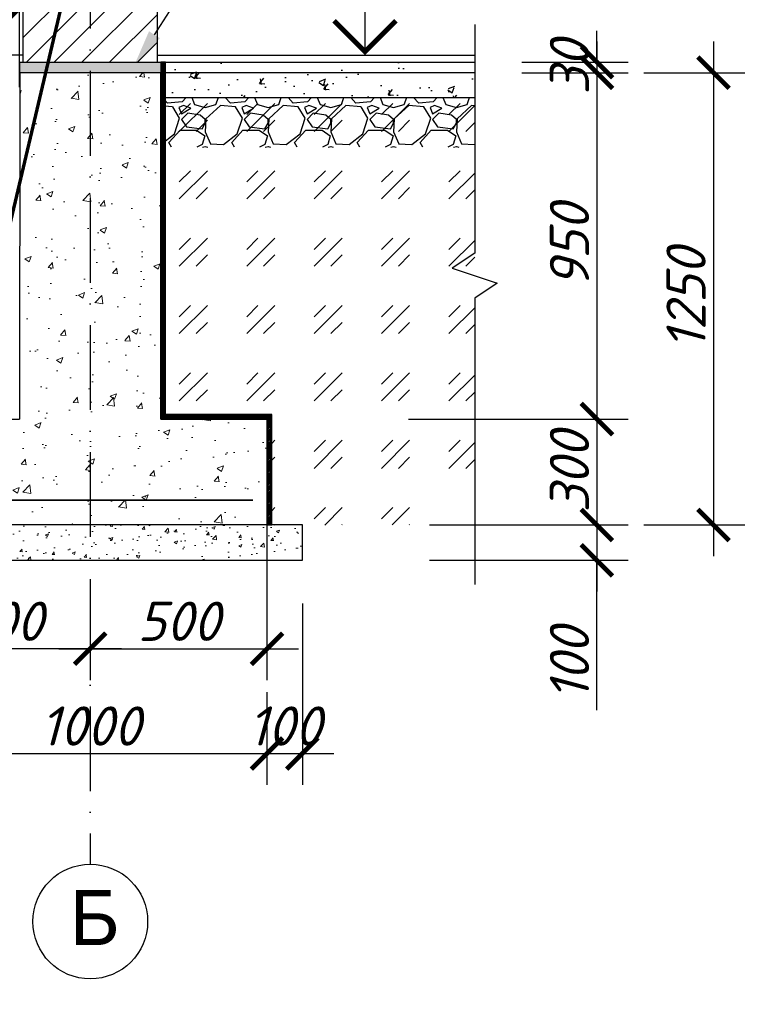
# Model space of a CAD drawing. Header units: millimetres. Extents: x 2063114 to 14983986, y -126020516 to 213791.
# Tile 643 of 656: x 2359451 to 2364164, y -19471 to -13194. Entities that reach past the tile are written whole.
import ezdxf
from ezdxf import colors
from ezdxf.entities.mleader import LeaderData, LeaderLine
from ezdxf.math import Vec2, Vec3

# ---------------------------------------------------------------- set-up
doc = ezdxf.new("R2010")
doc.units = ezdxf.units.MM
doc.linetypes.add('ACAD_ISO10W100', pattern=[18, 12, -3, 0, -3])
doc.layers.get('Defpoints').update_dxf_attribs({"color": 6, "lineweight": 35})
doc.layers.add('.', color=7, linetype='Continuous', lineweight=15)
doc.layers.add('_0', color=7, linetype='Continuous', lineweight=20)
doc.layers.add('01_Red', color=7, linetype='Continuous')
doc.layers.add('Размеры', color=28, linetype='Continuous')
doc.styles.add('GOST 2.304', font='isocpeur.ttf', dxfattribs={"oblique": 15})
doc.styles.get("Standard").update_dxf_attribs({"font": 'arial.ttf'})
doc.styles.add('V@ler@Live', font='isocpeui.ttf')
doc.dimstyles.new('Standard 2304', dxfattribs={"dimtxt": 250, "dimasz": 200, "dimexe": 200, "dimexo": 300, "dimgap": 50, "dimtad": 1, "dimdec": 0, "dimzin": 0, "dimdsep": 46, "dimtxsty": 'GOST 2.304', "dimblk": 'ARCHTICK', "dimcen": 10, "dimdle": 200, "dimclrd": 256, "dimclre": 256, "dimclrt": 256, "dimadec": 0, "dimazin": 0, "dimtfac": 1, "dimtdec": 0, "dimtofl": 0, "dimtmove": 0, "dimatfit": 3, "dimldrblk": 'ARCHTICK', "dimfxl": 1, "dimtolj": 1, "dimtzin": 0, "dimlwd": -1, "dimarcsym": 0})

# ---------------------------------------------------------------- blocks, each defined once
blk = doc.blocks.new('ЦУАУКПКРО')
at = {"color": 5}
blk.add_line((-360.9, 0), (210, 0), dxfattribs=at)
blk.add_lwpolyline([(0, 0), (0, 350), (1007.2, 350)], dxfattribs=at)
at = {"color": 5, "const_width": 28}
blk.add_lwpolyline([(-175, 194.8), (0, 19.8), (175, 194.8)], dxfattribs=at)
blk = doc.blocks.new('цуаупрр')
at = {"layer": '.'}
h = blk.add_hatch(color=256, dxfattribs=at)
h.dxf.hatch_style = 1
h.paths.add_polyline_path([(-399.8, 30), (399.8, 30), (399.8, -30), (-399.8, -30)])
at = {"lineweight": 30}
blk.add_lwpolyline([(-399.8, 30), (399.8, 30), (399.8, -30), (-399.8, -30)], close=True, dxfattribs=at)
blk = doc.blocks.new('_ArchTick')
at = {"color": 0, "linetype": 'ByBlock', "const_width": 0.15}
blk.add_lwpolyline([(-0.5, -0.5), (0.5, 0.5)], dxfattribs=at)
blk = doc.blocks.new('*D3609')
at = {"layer": 'Defpoints', "color": 0, "transparency": 16777216}
for p in [(2362350.1, -13464.9), (2362350.1, -13532.4), (2363128.6, -13532.4)]:
    blk.add_point(p, dxfattribs=at)
at = {"layer": 'Размеры', "color": 5, "transparency": 16777216}
for p, q in [((2363128.6, -13464.9), (2363128.6, -13264.9)), ((2363128.6, -13532.4), (2363128.6, -13732.4))]:
    blk.add_line(p, q, dxfattribs=at)
at = {"layer": 'Размеры', "color": 5, "lineweight": -2, "transparency": 16777216}
for p, q in [((2362650.1, -13464.9), (2363328.6, -13464.9)), ((2362650.1, -13532.4), (2363328.6, -13532.4))]:
    blk.add_line(p, q, dxfattribs=at)
at = {"layer": 'Размеры', "color": 5, "transparency": 16777216, "xscale": 200, "yscale": 200, "zscale": 200}
for p, rotation in [((2363128.6, -13464.9), 270), ((2363128.6, -13532.4), 90)]:
    blk.add_blockref('_ArchTick', p, dxfattribs=dict(at, rotation=rotation))
at = {"layer": 'Размеры', "color": 5, "transparency": 16777216, "insert": (2362953.6, -13498.7), "char_height": 250, "attachment_point": 5, "rotation": 90, "style": 'GOST 2.304'}
blk.add_mtext('\\A1;30', dxfattribs=at)
blk = doc.blocks.new('*D3610')
at = {"layer": 'Defpoints', "color": 0, "transparency": 16777216}
for p in [(2362350.1, -13532.4), (2361137.3, -15740), (2363128.6, -15740)]:
    blk.add_point(p, dxfattribs=at)
at = {"layer": 'Размеры', "color": 5, "transparency": 16777216}
blk.add_line((2363128.6, -13332.4), (2363128.6, -15940), dxfattribs=at)
at = {"layer": 'Размеры', "color": 5, "lineweight": -2, "transparency": 16777216}
for p, q in [((2362650.1, -13532.4), (2363328.6, -13532.4)), ((2361928.6, -15740), (2363328.6, -15740))]:
    blk.add_line(p, q, dxfattribs=at)
at = {"layer": 'Размеры', "color": 5, "transparency": 16777216, "xscale": 200, "yscale": 200, "zscale": 200}
for p, rotation in [((2363128.6, -13532.4), 90), ((2363128.6, -15740), 270)]:
    blk.add_blockref('_ArchTick', p, dxfattribs=dict(at, rotation=rotation))
at = {"layer": 'Размеры', "color": 5, "transparency": 16777216, "insert": (2362953.6, -14636.2), "char_height": 250, "attachment_point": 5, "rotation": 90, "style": 'GOST 2.304'}
blk.add_mtext('\\A1;950', dxfattribs=at)
blk = doc.blocks.new('*D3611')
at = {"layer": 'Defpoints', "color": 0, "transparency": 16777216}
for p in [(2361137.3, -15740), (2361762.7, -16415), (2363128.6, -16415)]:
    blk.add_point(p, dxfattribs=at)
at = {"layer": 'Размеры', "color": 5, "transparency": 16777216}
blk.add_line((2363128.6, -15540), (2363128.6, -16615), dxfattribs=at)
at = {"layer": 'Размеры', "color": 5, "lineweight": -2, "transparency": 16777216}
for p, q in [((2361928.6, -15740), (2363328.6, -15740)), ((2362062.7, -16415), (2363328.6, -16415))]:
    blk.add_line(p, q, dxfattribs=at)
at = {"layer": 'Размеры', "color": 5, "transparency": 16777216, "xscale": 200, "yscale": 200, "zscale": 200}
for p, rotation in [((2363128.6, -15740), 90), ((2363128.6, -16415), 270)]:
    blk.add_blockref('_ArchTick', p, dxfattribs=dict(at, rotation=rotation))
at = {"layer": 'Размеры', "color": 5, "transparency": 16777216, "insert": (2362953.6, -16077.5), "char_height": 250, "attachment_point": 5, "rotation": 90, "style": 'GOST 2.304'}
blk.add_mtext('\\A1;300', dxfattribs=at)
blk = doc.blocks.new('*D3612')
at = {"layer": 'Defpoints', "color": 0, "transparency": 16777216}
for p in [(2361762.7, -16415), (2361762.7, -16640), (2363128.6, -16640)]:
    blk.add_point(p, dxfattribs=at)
at = {"layer": 'Размеры', "color": 5, "transparency": 16777216}
for p, q in [((2363128.6, -16215), (2363128.6, -16840)), ((2363128.6, -17596.5), (2363128.6, -16640))]:
    blk.add_line(p, q, dxfattribs=at)
at = {"layer": 'Размеры', "color": 5, "lineweight": -2, "transparency": 16777216}
for p, q in [((2362062.7, -16415), (2363328.6, -16415)), ((2362062.7, -16640), (2363328.6, -16640))]:
    blk.add_line(p, q, dxfattribs=at)
at = {"layer": 'Размеры', "color": 5, "transparency": 16777216, "xscale": 200, "yscale": 200, "zscale": 200}
for p, rotation in [((2363128.6, -16415), 90), ((2363128.6, -16640), 270)]:
    blk.add_blockref('_ArchTick', p, dxfattribs=dict(at, rotation=rotation))
at = {"layer": 'Размеры', "color": 5, "transparency": 16777216, "insert": (2362953.6, -17300.5), "char_height": 250, "attachment_point": 5, "rotation": 90, "style": 'GOST 2.304'}
blk.add_mtext('\\A1;100', dxfattribs=at)
blk = doc.blocks.new('*D3613')
at = {"layer": 'Defpoints', "color": 0, "transparency": 16777216}
for p in [(2363128.6, -13532.4), (2363128.6, -16415), (2363871.6, -16415)]:
    blk.add_point(p, dxfattribs=at)
at = {"layer": 'Размеры', "color": 5, "transparency": 16777216}
blk.add_line((2363871.6, -13332.4), (2363871.6, -16615), dxfattribs=at)
at = {"layer": 'Размеры', "color": 5, "lineweight": -2, "transparency": 16777216}
for p, q in [((2363428.6, -13532.4), (2364071.6, -13532.4)), ((2363428.6, -16415), (2364071.6, -16415))]:
    blk.add_line(p, q, dxfattribs=at)
at = {"layer": 'Размеры', "color": 5, "transparency": 16777216, "xscale": 200, "yscale": 200, "zscale": 200}
for p, rotation in [((2363871.6, -13532.4), 90), ((2363871.6, -16415), 270)]:
    blk.add_blockref('_ArchTick', p, dxfattribs=dict(at, rotation=rotation))
at = {"layer": 'Размеры', "color": 5, "transparency": 16777216, "insert": (2363696.6, -14973.7), "char_height": 250, "attachment_point": 5, "rotation": 90, "style": 'GOST 2.304'}
blk.add_mtext('\\A1;1250', dxfattribs=at)
blk = doc.blocks.new('*D3631')
at = {"layer": 'Defpoints', "color": 0, "transparency": 16777216}
for p in [(2361026.3, -15740), (2359900.2, -16640), (2361026.3, -17204)]:
    blk.add_point(p, dxfattribs=at)
at = {"layer": 'Размеры', "color": 5, "lineweight": -2, "transparency": 16777216}
for p, q in [((2361026.3, -16040), (2361026.3, -17404)), ((2359900.2, -16940), (2359900.2, -17404))]:
    blk.add_line(p, q, dxfattribs=at)
at = {"layer": 'Размеры', "color": 5, "transparency": 16777216}
blk.add_line((2359700.2, -17204), (2361226.3, -17204), dxfattribs=at)
at = {"layer": 'Размеры', "color": 5, "transparency": 16777216, "xscale": 200, "yscale": 200, "zscale": 200, "rotation": 180}
blk.add_blockref('_ArchTick', (2359900.2, -17204), dxfattribs=at)
at = {"layer": 'Размеры', "color": 5, "transparency": 16777216, "xscale": 200, "yscale": 200, "zscale": 200}
blk.add_blockref('_ArchTick', (2361026.3, -17204), dxfattribs=at)
at = {"layer": 'Размеры', "color": 5, "transparency": 16777216, "insert": (2360463.2, -17029), "char_height": 250, "attachment_point": 5, "style": 'GOST 2.304'}
blk.add_mtext('\\A1;500', dxfattribs=at)
blk = doc.blocks.new('*D3614')
at = {"layer": 'Defpoints', "color": 0, "transparency": 16777216}
for p in [(2358774.8, -16415), (2359900.2, -16640), (2358774.8, -17204)]:
    blk.add_point(p, dxfattribs=at)
at = {"layer": 'Размеры', "color": 5, "lineweight": -2, "transparency": 16777216}
for p, q in [((2358774.8, -16715), (2358774.8, -17404)), ((2359900.2, -16940), (2359900.2, -17404))]:
    blk.add_line(p, q, dxfattribs=at)
at = {"layer": 'Размеры', "color": 5, "transparency": 16777216}
blk.add_line((2360100.2, -17204), (2358574.8, -17204), dxfattribs=at)
at = {"layer": 'Размеры', "color": 5, "transparency": 16777216, "xscale": 200, "yscale": 200, "zscale": 200, "rotation": 180}
blk.add_blockref('_ArchTick', (2358774.8, -17204), dxfattribs=at)
at = {"layer": 'Размеры', "color": 5, "transparency": 16777216, "xscale": 200, "yscale": 200, "zscale": 200}
blk.add_blockref('_ArchTick', (2359900.2, -17204), dxfattribs=at)
at = {"layer": 'Размеры', "color": 5, "transparency": 16777216, "insert": (2359337.5, -17029), "char_height": 250, "attachment_point": 5, "style": 'GOST 2.304'}
blk.add_mtext('\\A1;500', dxfattribs=at)
blk = doc.blocks.new('*D3615')
at = {"layer": 'Defpoints', "color": 0, "transparency": 16777216}
for p in [(2358774.8, -17204), (2361026.3, -17204), (2361026.3, -17871.8)]:
    blk.add_point(p, dxfattribs=at)
at = {"layer": 'Размеры', "color": 5, "lineweight": -2, "transparency": 16777216}
for p, q in [((2358774.8, -17504), (2358774.8, -18071.8)), ((2361026.3, -17504), (2361026.3, -18071.8))]:
    blk.add_line(p, q, dxfattribs=at)
at = {"layer": 'Размеры', "color": 5, "transparency": 16777216}
blk.add_line((2358574.8, -17871.8), (2361226.3, -17871.8), dxfattribs=at)
at = {"layer": 'Размеры', "color": 5, "transparency": 16777216, "xscale": 200, "yscale": 200, "zscale": 200, "rotation": 180}
blk.add_blockref('_ArchTick', (2358774.8, -17871.8), dxfattribs=at)
at = {"layer": 'Размеры', "color": 5, "transparency": 16777216, "xscale": 200, "yscale": 200, "zscale": 200}
blk.add_blockref('_ArchTick', (2361026.3, -17871.8), dxfattribs=at)
at = {"layer": 'Размеры', "color": 5, "transparency": 16777216, "insert": (2359900.5, -17696.8), "char_height": 250, "attachment_point": 5, "style": 'GOST 2.304'}
blk.add_mtext('\\A1;1000', dxfattribs=at)
blk = doc.blocks.new('*D3616')
at = {"layer": 'Defpoints', "color": 0, "transparency": 16777216}
for p in [(2361251.7, -16615.4), (2361026.3, -17181.2), (2361251.7, -17871.8)]:
    blk.add_point(p, dxfattribs=at)
at = {"layer": 'Размеры', "color": 5, "lineweight": -2, "transparency": 16777216}
for p, q in [((2361251.7, -16915.4), (2361251.7, -18071.8)), ((2361026.3, -17481.2), (2361026.3, -18071.8))]:
    blk.add_line(p, q, dxfattribs=at)
at = {"layer": 'Размеры', "color": 5, "transparency": 16777216}
blk.add_line((2360826.3, -17871.8), (2361451.7, -17871.8), dxfattribs=at)
at = {"layer": 'Размеры', "color": 5, "transparency": 16777216, "xscale": 200, "yscale": 200, "zscale": 200, "rotation": 180}
blk.add_blockref('_ArchTick', (2361026.3, -17871.8), dxfattribs=at)
at = {"layer": 'Размеры', "color": 5, "transparency": 16777216, "xscale": 200, "yscale": 200, "zscale": 200}
blk.add_blockref('_ArchTick', (2361251.7, -17871.8), dxfattribs=at)
at = {"layer": 'Размеры', "color": 5, "transparency": 16777216, "insert": (2361139, -17696.8), "char_height": 250, "attachment_point": 5, "style": 'GOST 2.304'}
blk.add_mtext('\\A1;100', dxfattribs=at)
blk = doc.blocks.new('*D3620')
at = {"layer": 'Defpoints', "color": 0, "transparency": 16777216}
for p in [(2359450.2, -13118.6), (2358774.8, -13924.8), (2359450.2, -13924.8)]:
    blk.add_point(p, dxfattribs=at)
at = {"layer": 'Размеры', "color": 5, "lineweight": -2, "transparency": 16777216}
for p, q in [((2358774.8, -13624.8), (2358774.8, -12918.6)), ((2359450.2, -13624.8), (2359450.2, -12918.6))]:
    blk.add_line(p, q, dxfattribs=at)
at = {"layer": 'Размеры', "color": 5, "transparency": 16777216}
blk.add_line((2358574.8, -13118.6), (2359650.2, -13118.6), dxfattribs=at)
at = {"layer": 'Размеры', "color": 5, "transparency": 16777216, "xscale": 200, "yscale": 200, "zscale": 200, "rotation": 180}
blk.add_blockref('_ArchTick', (2358774.8, -13118.6), dxfattribs=at)
at = {"layer": 'Размеры', "color": 5, "transparency": 16777216, "xscale": 200, "yscale": 200, "zscale": 200}
blk.add_blockref('_ArchTick', (2359450.2, -13118.6), dxfattribs=at)
at = {"layer": 'Размеры', "color": 5, "transparency": 16777216, "insert": (2359112.5, -12943.6), "char_height": 250, "attachment_point": 5, "style": 'GOST 2.304'}
blk.add_mtext('\\A1;300', dxfattribs=at)

msp = doc.modelspace()

# ---------------------------------------------------------------- hatches: boundary and pattern name
at = {"layer": '.', "true_color": 0xcd6928}
h = msp.add_hatch(dxfattribs=at)
h.set_pattern_fill('ANSI31', color=32, scale=39.375)
h.set_pattern_definition([(45, (1722585, -67997.8), (-88.399396, 88.399396), [])])
edge = h.paths.add_edge_path()
edge.add_line((2360327.91852, -11786.19942), (2359980.18836, -11786.19942))
edge.add_line((2359980.18836, -11786.19942), (2359960.39801, -11643.35528))
edge.add_line((2359960.39801, -11643.35528), (2359900.41852, -11899.77447))
edge.add_line((2359900.41852, -11899.77447), (2359900.20218, -13382.8403))
edge.add_line((2359900.41852, -13464.96344), (2360327.91852, -13464.96344))
edge.add_line((2360327.91852, -13464.96344), (2360327.91852, -11786.19942))
edge = h.paths.add_edge_path()
edge.add_line((2359900.41852, -11899.77447), (2359892.36253, -11934.21476))
edge.add_line((2359892.36253, -11934.21476), (2359879.88279, -11786.26089))
edge.add_line((2359879.88279, -11786.26089), (2359472.91852, -11786.24377))
edge.add_line((2359472.91852, -11786.24377), (2359472.91852, -13435.01421))
edge.add_line((2359472.91852, -13435.01421), (2359472.91852, -13464.96344))
edge.add_line((2359465.79286, -13464.96344), (2359900.41852, -13464.96344))
edge.add_line((2359900.20218, -13382.8403), (2359900.41852, -11899.77447))
at = {"layer": '.'}
h = msp.add_hatch(dxfattribs=at)
h.set_pattern_fill('AR-CONC', color=256, scale=2.25)
h.set_pattern_definition([(50, (1722585, -81270.14), (409.9155, -35.86294), [42.8625, -471.4875]), (355, (1722585, -81270.14), (-79.2977, 429.8779), [34.29, -377.19131]), (100.451445, (1722619.17, -81273.13), (330.6178, 394.01494), [36.42752, -400.70305]), (46.1842, (1722585, -81155.84), (609.92784, -94.59524), [64.29375, -707.23125]), (96.63556, (1722635.83, -81163.7), (534.1593, 556.7088), [54.6413, -601.0551]), (351.18415, (1722585, -81155.84), (534.1593, 556.7088), [51.4349, -565.7844]), (21, (1722642.16, -81184.42), (341.13238, -230.0967), [42.8625, -471.4875]), (326, (1722642.16, -81184.4), (139.05456, 414.42292), [34.29, -377.19]), (71.451445, (1722670.6, -81203.6), (480.18694, 184.32623), [36.42752, -400.70236]), (37.5, (1722585, -81270.14), (6.949357, 190.248837), [0, -372.618, 0, -382.905, 0, -378.61875]), (7.5, (1722585, -81270.14), (150.34424, 225.406293), [0, -218.313, 0, -364.0455, 0, -144.30375]), (327.5, (1722457.56, -81270.14), (305.07884, -12.889674), [0, -142.875, 0, -445.77, 0, -591.5025]), (317.5, (1722400.4, -81270.14), (333.29066, 57.2096), [0, -185.7375, 0, -296.037, 0, -420.0525])])
h.paths.add_polyline_path([(2359450.41852, -13532.43099), (2359450.20218, -15739.96344), (2360350.20218, -15739.96344), (2360350.41852, -13532.43099)])
h.paths.add_polyline_path([(2361026.29621, -16414.96344), (2358774.76948, -16414.96344), (2358774.76948, -15739.96344), (2361026.29621, -15739.96344)])
h = msp.add_hatch(dxfattribs=at)
h.set_pattern_fill('AR-CONC', color=256, scale=1.125)
h.set_pattern_definition([(50, (1722385, -79695.14), (204.957753, -17.93147), [21.43125, -235.74375]), (355, (1722385, -79695.14), (-39.64885, 214.93895), [17.145, -188.59566]), (100.451445, (1722402.09, -79696.64), (165.3089, 197.00747), [18.21376, -200.351525]), (46.1842, (1722385, -79638), (304.96392, -47.29762), [32.14687, -353.61562]), (96.63556, (1722410.42, -79641.93), (267.07965, 278.35439), [27.32065, -300.52756]), (351.18415, (1722385, -79638), (267.07965, 278.35439), [25.71746, -282.8922]), (21, (1722413.58, -79652.28), (170.56619, -115.04835), [21.43125, -235.74375]), (326, (1722413.58, -79652.28), (69.52728, 207.21146), [17.145, -188.595]), (71.451445, (1722427.8, -79661.87), (240.09347, 92.163115), [18.21376, -200.35118]), (37.5, (1722385.006, -79695.14), (3.474679, 95.124419), [0, -186.309, 0, -191.4525, 0, -189.309375]), (7.5, (1722385.01, -79695.14), (75.17212, 112.703147), [0, -109.1565, 0, -182.02275, 0, -72.151875]), (327.5, (1722321.28, -79695.14), (152.53942, -6.444837), [0, -71.4375, 0, -222.885, 0, -295.75125]), (317.5, (1722292.71, -79695.14), (166.64533, 28.604802), [0, -92.86875, 0, -148.0185, 0, -210.02625])])
h.paths.add_polyline_path([(2358549.36352, -16639.96344), (2361251.70218, -16639.96344), (2361251.70218, -16414.96344), (2358549.36352, -16414.96344)])
h = msp.add_hatch()
h.set_pattern_fill('AR-CONC', color=256, scale=2.25)
h.set_pattern_definition([(50, (-8839569.13, -4678663.4), (409.915505, -35.862942), [42.8625, -471.4875]), (355, (-8839569.13, -4678663.4), (-79.297698, 429.877901), [34.29, -377.191314]), (100.4514447, (-8839534.97, -4678666.4), (330.617806, 394.014941), [36.42752, -400.70305]), (46.1842, (-8839569.13, -4678549.1), (609.927841, -94.595238), [64.29375, -707.23125]), (96.6355576, (-8839518.3, -4678557), (534.1593, 556.70878), [54.641302, -601.055118]), (351.184151, (-8839569.13, -4678549.1), (534.1593, 556.70878), [51.434926, -565.784396]), (21, (-8839512, -4678577.67), (341.13238, -230.096696), [42.8625, -471.4875]), (326, (-8839512, -4678577.67), (139.054564, 414.422923), [34.29, -377.19]), (71.451445, (-8839483.56, -4678596.85), (480.186943, 184.32623), [36.42752, -400.702359]), (37.5, (-8839569.13, -4678663.4), (6.9493573, 190.2488372), [0, -372.6179995, 0, -382.9049995, 0, -378.6187495]), (7.5, (-8839569.13, -4678663.4), (150.3442405, 225.406293), [0, -218.3129997, 0, -364.0454996, 0, -144.30375]), (327.5, (-8839696.58, -4678663.4), (305.0788388, -12.889674), [0, -142.875, 0, -445.7699995, 0, -591.5024993]), (317.5, (-8839753.73, -4678663.4), (333.290658, 57.209605), [0, -185.7375, 0, -296.0369996, 0, -420.0524995])])
h.paths.add_polyline_path([(2362350.08425, -13689.93099), (2362350.08425, -13464.93099), (2360350.20218, -13464.93099), (2360350.20218, -13689.93099)])
h = msp.add_hatch()
h.set_pattern_fill('GRAVEL', color=256, scale=15.75)
h.set_pattern_definition([(228.0127875, (-8839281.098, -4678263.35), (-3200.399996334, -3600.44999537), [53.821127, -5328.301167]), (184.969741, (-8839317.103, -4678303.355), (4800.599992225, 400.0500223), [92.358743, -9143.51269]), (132.5104471, (-8839409.114, -4678311.356), (4000.499996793, -4400.549993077), [65.123339, -6447.218832]), (267.273689, (-8839565.134, -4678411.368), (400.050000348, 8000.999990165), [84.105712, -8326.463884]), (292.83365418, (-8839569.134, -4678495.379), (-2000.24999772, 4800.599994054), [82.472308, -8164.76971]), (357.273689, (-8839537.13, -4678571.388), (-8000.999990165, 400.050000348), [84.105712, -8326.463884]), (37.69424047, (-8839453.12, -4678575.389), (-5200.649993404, -4000.499995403), [111.225501, -11011.315649]), (72.25532837, (-8839365.109, -4678507.38), (2800.349997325, 8801.099988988), [105.008324, -10395.827902]), (121.42956562, (-8839333.105, -4678407.368), (-3200.399996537, 5200.649993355), [84.390547, -8354.673437]), (175.2363583, (-8839377.11, -4678335.36), (4400.54999455, -400.0500002), [96.344841, -4720.895064]), (222.3974378, (-8839473.122, -4678327.358), (-4800.59999397, -4400.549994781), [124.594772, -12334.891656]), (138.81407483, (-8839169.084, -4678415.37), (-2800.3499964, 2400.29999726), [42.525715, -4210.064112]), (171.4692344, (-8839201.088, -4678387.365), (5200.649993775, -800.099998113), [80.904912, -8009.605632]), (225, (-8839281.1, -4678375.36), (-6e-14, -400.0499995), [56.575471, -509.180664]), (203.1985905, (-8839309.1, -4678327.36), (2000.2499976, 800.09999888), [30.467008, -3016.22302]), (291.8014095, (-8839337.105, -4678339.36), (-400.0499996, 1200.1499985), [43.086585, -2111.248593]), (30.9637565, (-8839321.103, -4678379.364), (1200.14999856, 800.09999898), [69.980346, -2262.691956]), (161.5650512, (-8839261.1, -4678343.36), (800.099999, -400.0499995), [50.602724, -1214.466452]), (16.38954033, (-8839569.134, -4678339.36), (4000.499995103, 1200.14999853), [70.88886, -7018.015192]), (70.34617594, (-8839501.126, -4678319.357), (-1600.19999819, -4400.54999456), [59.471833, -5887.698962]), (293.1985905, (-8839261.096, -4678263.35), (-800.09999888, 2000.2499976), [60.933616, -2985.756412]), (343.61045967, (-8839237.093, -4678319.357), (-4000.499995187, 1200.14999825), [70.88886, -7018.015192]), (339.4439548, (-8839569.134, -4678587.39), (-2000.24999755, 800.09999902), [68.360544, -3349.66815]), (294.7751406, (-8839505.126, -4678611.393), (-2000.24999993, 4400.54999353), [57.278359, -5670.56595]), (66.8014095, (-8839257.095, -4678663.4), (800.0999989, 2000.2499976), [60.933616, -2985.756412]), (17.35402464, (-8839233.092, -4678607.393), (-5200.64999353, -1600.199998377), [67.060781, -6638.999209]), (69.4439548, (-8839453.12, -4678663.4), (-800.09999903, -2000.24999755), [34.180272, -3383.848422]), (101.3099325, (-8839281.1, -4678663.4), (-400.0499995, 1600.19999804), [20.39855, -2019.464204]), (165.9637565, (-8839285.1, -4678643.4), (1200.1499985, -400.0499995), [82.472308, -1566.976096]), (186.00900596, (-8839365.11, -4678623.395), (4000.499995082, 400.04999972), [76.429552, -7566.514957]), (303.6900675, (-8839321.1, -4678415.37), (-400.0499996, 800.099999), [57.696011, -1384.704775]), (353.15722659, (-8839289.1, -4678463.375), (6800.849991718, -800.099998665), [100.73019, -9972.271416]), (60.9453959, (-8839189.087, -4678475.376), (-1600.19999809, -2800.34999655), [41.187548, -4077.579285]), (90, (-8839169.1, -4678439.37), (-400.05, 400.05), [24.003, -376.047]), (120.25643716, (-8839373.11, -4678611.393), (1600.199997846, -2800.349996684), [55.576546, -5502.095665]), (48.0127875, (-8839401.113, -4678563.387), (3200.39999635, 3600.44999536), [107.642253, -5274.48004]), (0, (-8839329.1, -4678483.38), (400.05, 400.05), [104.013, -296.037]), (325.3048465, (-8839225.091, -4678483.377), (4000.49999662, -2800.34999441), [63.253506, -6262.092376]), (254.0546041, (-8839173.085, -4678519.38), (-400.04999948, -1600.19999805), [58.24808, -2854.159878]), (207.64597536, (-8839189.087, -4678575.389), (-7600.949990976, -4000.499994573), [94.837853, -9388.963135]), (175.42607874, (-8839273.097, -4678619.394), (-5200.649993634, 400.04999951), [100.33214, -9932.870805])])
edge = h.paths.add_edge_path()
edge.add_line((2362350.08425, -13914.93099), (2362350.08425, -13689.93099))
edge.add_line((2362350.08425, -13689.93099), (2360350.20218, -13689.93099))
edge.add_line((2360350.20218, -13689.93099), (2360350.20218, -13914.93099))
edge.add_line((2360350.20218, -14007.4504), (2362350.08425, -14007.4504))
at = {"ltscale": 100}
h = msp.add_hatch(dxfattribs=at)
h.set_pattern_fill('GOST_GLASS', color=34, scale=50.625)
h.set_pattern_definition([(45, (1706665.75, -80489.57), (429.56737, 0), [253.125, -354.375]), (45, (1706773.14, -80489.57), (429.56737, 0), [101.25, -506.25]), (45, (1706665.75, -80382.18), (429.56737, 0), [101.25, -506.25])])
edge = h.paths.add_edge_path()
edge.add_line((2360350.20218, -14450.13029), (2360350.20218, -15739.96344))
edge.add_line((2360350.20218, -15739.96344), (2361056.29621, -15739.42509))
edge.add_line((2361056.29621, -15739.42509), (2361056.29621, -16415.5018))
edge.add_line((2361056.29621, -16415.5018), (2362037.70218, -16414.96344))
edge.add_line((2362037.70218, -16414.96344), (2362350.08425, -16094.9101))
edge.add_line((2362350.08425, -16094.9101), (2362350.08425, -13689.93099))
edge.add_line((2362350.08425, -13689.93099), (2360350.20218, -13689.93099))
at = {"layer": '01_Red'}
h = msp.add_hatch(dxfattribs=at)
h.set_pattern_fill('ANSI31', color=5, scale=2)
h.set_pattern_definition([(45, (2018461.759, -1231.455), (-4.49012806, 4.49012806), [])])
edge = h.paths.add_edge_path()
edge.add_line((2361056.29621, -15739.96344), (2360350.20218, -15739.96344))
edge.add_line((2360350.20218, -15739.96344), (2360350.20218, -13464.93099))
edge.add_line((2360350.20218, -13464.93099), (2360380.20218, -13464.93099))
edge.add_line((2360380.20218, -13464.93099), (2360380.20218, -15709.96344))
edge.add_line((2360380.20218, -15709.96344), (2361056.29621, -15709.96344))
edge.add_line((2361056.29621, -15709.96344), (2361056.29621, -16414.96344))
edge.add_line((2361056.29621, -16414.96344), (2361026.29621, -16414.96344))
edge.add_line((2361026.29621, -16414.96344), (2361026.29621, -15739.96344))

# ---------------------------------------------------------------- linework, layer by layer
at = {"lineweight": 30, "ltscale": 100}
for p, q in [((2359472.91852, -13464.96344), (2359472.91852, -11786.24466)), ((2360327.91852, -13464.96344), (2360327.91852, -11786.19942))]:
    msp.add_line(p, q, dxfattribs=at)
at = {"color": 1, "linetype": 'ACAD_ISO10W100', "ltscale": 45}
msp.add_line((2359900.20218, -11900.69938), (2359900.20218, -18577.65819), dxfattribs=at)
at = {"lineweight": 30}
for p, q in [((2359472.48583, -13419.93099), (2357450.3201, -13419.93099)), ((2360327.91852, -13419.93099), (2362350.08425, -13419.93099))]:
    msp.add_line(p, q, dxfattribs=at)
for p, q in [((2360350.20218, -13464.93099), (2362350.08425, -13464.93099)), ((2362350.08425, -13532.43099), (2360350.20218, -13532.43099)), ((2360350.20218, -13689.93099), (2362350.08425, -13689.93099))]:
    msp.add_line(p, q)
at = {"color": 5, "lineweight": 35}
msp.add_line((2358870.15609, -16257.53916), (2360935.82212, -16257.53916), dxfattribs=at)
at = {"color": 5}
msp.add_lwpolyline([(2362350.08425, -13225.08607), (2362350.08425, -14682.91909), (2362206.63475, -14778.55208), (2362493.53375, -14874.18508), (2362350.08425, -14969.81808), (2362350.08425, -16794.20315)], dxfattribs=at)
msp.add_lwpolyline([(2361056.29621, -16414.96344), (2361056.29621, -15709.96344), (2360380.20218, -15709.96344), (2360380.20218, -13464.93099), (2360350.20218, -13464.93099), (2360350.20218, -15739.96344), (2361026.29621, -15739.96344), (2361026.29621, -16414.96344)], close=True)
at = {"lineweight": 30}
for points in [[(2360350.20218, -15739.96344), (2360350.41852, -13532.43099), (2359450.41852, -13532.43099), (2359450.20218, -15739.96344)], [(2360350.20218, -15739.96344), (2361026.29621, -15739.96344), (2361026.29621, -16414.96344), (2358774.76948, -16414.96344), (2358774.76948, -15739.96344), (2359450.20218, -15739.96344)]]:
    msp.add_lwpolyline(points, dxfattribs=at)
msp.add_lwpolyline([(2358549.36352, -16639.96344), (2361251.70218, -16639.96344), (2361251.70218, -16414.96344), (2358549.36352, -16414.96344)], close=True, dxfattribs=at)
msp.add_circle((2359900.20218, -18943.25616), 365.59797, dxfattribs=at)
at = {"layer": '_0', "lineweight": 70}
msp.add_line((2317098.69554, -193908.61999), (2376498.69574, 58091.38001), dxfattribs=at)

# ---------------------------------------------------------------- block references
at = {"xscale": 1.1249999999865, "yscale": 1.1249999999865, "zscale": 1.1249999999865}
for name, p in [('ЦУАУКПКРО', (2361651.35676, -13420.25551)), ('цуаупрр', (2359900.41852, -13498.69722))]:
    msp.add_blockref(name, p, dxfattribs=at)

# ---------------------------------------------------------------- texts
at = {"insert": (2359928.84979, -18917.85003), "char_height": 350, "attachment_point": 5}
msp.add_mtext('Б', dxfattribs=at)

# ---------------------------------------------------------------- dimensions: what is measured, and where the dimension line sits
at = {"layer": 'Размеры', "color": 5}
for base, p1, p2, angle, text, picture, middle in [((2359450.20218, -13118.64804), (2358774.76948, -13924.78474), (2359450.20218, -13924.78474), 180, '300', '*D3620', (2359112.48583, -13118.64804)), ((2363128.58011, -13532.43099), (2362350.08425, -13464.93099), (2362350.08425, -13532.43099), 90, '30', '*D3609', (2363128.58011, -13498.68099)), ((2363128.58011, -16414.96344), (2361137.29621, -15739.96344), (2361762.70218, -16414.96344), 90, '300', '*D3611', (2363128.58011, -16077.46344)), ((2363128.58011, -16639.96344), (2361762.70218, -16414.96344), (2361762.70218, -16639.96344), 90, '100', '*D3612', (2363128.58011, -17300.47448))]:
    dim = msp.add_linear_dim(base=base, p1=p1, p2=p2, angle=angle, text=text, dimstyle='Standard 2304', override={"dimclrd": 5, "dimclre": 5, "dimclrt": 5, "dimtmove": 1, "dimfxl": 1200, "dimfxlon": 1}, dxfattribs=at)
    dim.commit()
    dim.dimension.update_dxf_attribs({"geometry": picture, "text_midpoint": middle, "dimtype": 160})
for base, p1, p2, text, picture, middle in [((2363128.58011, -15739.96344), (2362350.08425, -13532.43099), (2361137.29621, -15739.96344), '950', '*D3610', (2362953.58011, -14636.19722)), ((2363871.58957, -16414.96344), (2363128.58011, -13532.43099), (2363128.58011, -16414.96344), '1250', '*D3613', (2363696.58957, -14973.69722))]:
    dim = msp.add_linear_dim(base=base, p1=p1, p2=p2, angle=90, text=text, dimstyle='Standard 2304', override={"dimclrd": 5, "dimclre": 5, "dimclrt": 5, "dimtmove": 1, "dimfxl": 1200, "dimfxlon": 1}, dxfattribs=at)
    dim.commit()
    dim.dimension.update_dxf_attribs({"geometry": picture, "text_midpoint": middle})
for base, p1, p2, text, picture, middle in [((2361026.29621, -17204.0498), (2359900.20218, -16639.96344), (2361026.29621, -15739.96344), '500', '*D3631', (2360463.24919, -17029.0498)), ((2358774.76948, -17204.0498), (2359900.20218, -16639.96344), (2358774.76948, -16414.96344), '500', '*D3614', (2359337.48583, -17029.0498)), ((2361026.29621, -17871.7843), (2358774.76948, -17204.0498), (2361026.29621, -17204.0498), '1000', '*D3615', (2359900.53285, -17696.7843))]:
    dim = msp.add_linear_dim(base=base, p1=p1, p2=p2, text=text, dimstyle='Standard 2304', override={"dimclrd": 5, "dimclre": 5, "dimclrt": 5, "dimtmove": 1, "dimfxl": 1200, "dimfxlon": 1}, dxfattribs=at)
    dim.commit()
    dim.dimension.update_dxf_attribs({"geometry": picture, "text_midpoint": middle})
dim = msp.add_linear_dim(base=(2361251.70218, -17871.7843), p1=(2361026.29621, -17181.15325), p2=(2361251.70218, -16615.39728), text='100', dimstyle='Standard 2304', override={"dimclrd": 5, "dimclre": 5, "dimclrt": 5, "dimtmove": 1, "dimfxl": 1200, "dimfxlon": 1}, dxfattribs=at)
dim.commit()
dim.dimension.update_dxf_attribs({"geometry": '*D3616', "text_midpoint": (2361138.99919, -17871.7843), "dimtype": 160})

# ---------------------------------------------------------------- leaders
at = {"color": 5, "ltscale": 100}
ml = msp.add_multileader_mtext('Standard', dxfattribs=at)
ml.set_content('{\\C256;Г.И. -0.05\\Pтолщ.30мм}', color=5, style='V@ler@Live')
ml.set_leader_properties()
ml.build(insert=Vec2(0, 0))
ml.multileader.update_dxf_attribs({"text_left_attachment_type": 6, "text_right_attachment_type": 6, "arrow_head_size": 250})
ctx = ml.context
ctx.base_point, ctx.char_height, ctx.arrow_head_size, ctx.landing_gap_size, ctx.plane_origin = Vec3(2361286.60971, -11782.51533), 300, 250, 20, Vec3(2354203.09483, -9170.81584)
ctx.left_attachment, ctx.right_attachment, ctx.text_align_type = 6, 6, 2
notes = []
notes.append((ctx, [(1, (1, 1, 0), (2361278.60971, -11782.51533), (1, 0), 8, [(0, [(2360174.06408, -13500.4831)], 0, [])])]))
ctx.mtext.insert, ctx.mtext.alignment, ctx.mtext.flow_direction = Vec3(2363362.29153, -11422.51533), 3, 5
for ctx, leaders in notes:
    for number, flags, end, landing, length, lines in leaders:
        leader = LeaderData()
        leader.index, (leader.has_last_leader_line, leader.has_dogleg_vector, leader.attachment_direction) = number, flags
        leader.last_leader_point, leader.dogleg_vector, leader.dogleg_length = Vec3(end), Vec3(landing), length
        for number, points, colour, breaks in lines:
            line = LeaderLine()
            line.index, line.vertices, line.color, line.breaks = number, Vec3.list(points), colors.encode_raw_color(colour), breaks
            leader.lines.append(line)
        ctx.leaders.append(leader)

doc.saveas('drawing.dxf')
